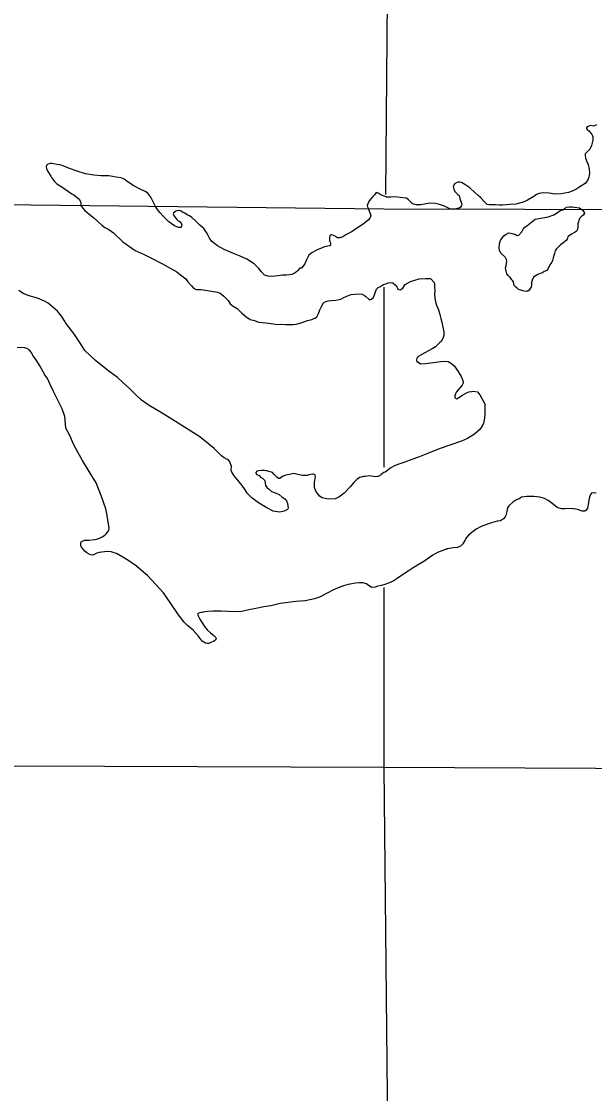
# Model space of a CAD drawing. Extents: x 369523 to 838377, y 495025 to 936819.
# Drawn here: x 503576 to 509009, y 825177 to 835346 of the extents above; entities that cross this region are included whole.
import ezdxf

# ---------------------------------------------------------------- set-up
doc = ezdxf.new("R2010")
doc.units = 0
for name, color, linetype in [('Level 10', 7, 'Continuous'), ('Level 22', 7, 'Continuous'), ('Level 6', 7, 'Continuous')]:
    doc.layers.add(name, color=color, linetype=linetype)

msp = doc.modelspace()

# ---------------------------------------------------------------- linework, layer by layer
at = {"layer": 'Level 10'}
for points in [[(509027, 834366), (508998, 834354), (508970, 834360), (508946, 834350), (508938, 834346), (508932, 834338), (508932, 834330), (508938, 834320), (508954, 834308), (508976, 834282), (508982, 834276), (508992, 834250), (508992, 834220), (508979, 834170), (508965, 834134), (508955, 834124), (508921, 834090), (508919, 834072), (508924, 834052), (508934, 834024), (508948, 833990), (508958, 833946), (508962, 833908), (508956, 833870), (508941, 833836), (508919, 833808), (508859, 833771), (508832, 833753), (508796, 833735), (508762, 833725), (508692, 833712), (508632, 833708), (508580, 833716), (508525, 833719), (508503, 833717), (508485, 833715), (508459, 833703), (508433, 833687), (508375, 833652), (508348, 833638), (508324, 833630), (508264, 833614), (508206, 833609), (508138, 833603), (508108, 833603), (508069, 833605), (508011, 833606), (507991, 833610), (507967, 833634), (507927, 833676), (507907, 833696), (507874, 833725), (507826, 833769), (507778, 833799), (507748, 833817), (507728, 833820), (507712, 833820), (507700, 833816), (507685, 833808), (507669, 833780), (507675, 833754), (507685, 833734), (507717, 833700), (507725, 833694), (507733, 833668), (507739, 833649), (507743, 833633), (507749, 833617), (507752, 833609), (507748, 833597), (507734, 833580), (507724, 833576), (507682, 833566), (507638, 833570), (507592, 833590), (507568, 833599)], [(509027, 834366), (508998, 834354), (508970, 834360), (508946, 834350), (508938, 834346), (508932, 834338), (508932, 834330), (508938, 834320), (508954, 834308), (508976, 834282), (508982, 834276), (508992, 834250), (508992, 834220), (508979, 834170), (508965, 834134), (508955, 834124), (508921, 834090), (508919, 834072), (508924, 834052), (508934, 834024), (508948, 833990), (508958, 833946), (508962, 833908), (508956, 833870), (508941, 833836), (508919, 833808), (508859, 833771), (508832, 833753), (508796, 833735), (508762, 833725), (508692, 833712), (508632, 833708), (508580, 833716), (508525, 833719), (508503, 833717), (508485, 833715), (508459, 833703), (508433, 833687), (508375, 833652), (508348, 833638), (508324, 833630), (508264, 833614), (508206, 833609), (508138, 833603), (508108, 833603), (508069, 833605), (508011, 833606), (507991, 833610), (507967, 833634), (507927, 833676), (507907, 833696), (507874, 833725), (507826, 833769), (507778, 833799), (507748, 833817), (507728, 833820), (507712, 833820), (507700, 833816), (507685, 833808), (507669, 833780), (507675, 833754), (507685, 833734), (507717, 833700), (507725, 833694), (507733, 833668), (507739, 833649), (507743, 833633), (507749, 833617), (507752, 833609), (507748, 833597), (507734, 833580), (507724, 833576), (507682, 833566), (507638, 833570), (507592, 833590), (507568, 833599)], [(505038, 833546), (505030, 833542), (505022, 833534), (505018, 833530), (505014, 833520), (505020, 833506), (505024, 833498), (505036, 833482), (505048, 833468), (505060, 833456), (505072, 833450), (505080, 833444), (505090, 833432), (505096, 833418), (505094, 833412), (505089, 833392), (505081, 833390), (505063, 833390), (505027, 833406), (504995, 833428), (504973, 833444), (504943, 833473), (504922, 833497), (504888, 833535), (504864, 833563), (504844, 833597), (504834, 833615), (504816, 833655), (504802, 833679), (504774, 833716), (504750, 833734), (504700, 833754), (504640, 833788), (504598, 833815), (504574, 833831), (504548, 833849), (504520, 833863), (504472, 833869), (504404, 833880), (504328, 833882), (504262, 833887), (504182, 833901), (504104, 833926), (504032, 833952), (503963, 833978), (503939, 833985), (503911, 833989), (503881, 833995), (503865, 833997), (503847, 833997), (503827, 833993), (503813, 833979), (503811, 833965), (503817, 833939), (503833, 833913), (503853, 833879), (503859, 833865), (503869, 833853), (503890, 833827), (503910, 833807), (503958, 833776), (504052, 833712), (504072, 833700), (504124, 833659), (504136, 833639), (504138, 833617), (504142, 833593), (504174, 833555), (504218, 833519), (504262, 833483), (504337, 833414), (504365, 833390), (504405, 833372), (504447, 833340), (504537, 833257), (504653, 833172), (504739, 833134), (504821, 833095), (504913, 833047), (504985, 833006), (505049, 832972), (505085, 832944), (505133, 832903), (505153, 832877), (505187, 832839), (505210, 832813), (505236, 832803), (505275, 832803), (505319, 832798), (505435, 832778), (505459, 832769), (505495, 832741), (505535, 832699), (505555, 832667), (505583, 832645), (505621, 832622), (505650, 832596), (505666, 832580), (505702, 832548), (505744, 832518), (505784, 832509)], [(505038, 833546), (505030, 833542), (505022, 833534), (505018, 833530), (505014, 833520), (505020, 833506), (505024, 833498), (505036, 833482), (505048, 833468), (505060, 833456), (505072, 833450), (505080, 833444), (505090, 833432), (505096, 833418), (505094, 833412), (505089, 833392), (505081, 833390), (505063, 833390), (505027, 833406), (504995, 833428), (504973, 833444), (504943, 833473), (504922, 833497), (504888, 833535), (504864, 833563), (504844, 833597), (504834, 833615), (504816, 833655), (504802, 833679), (504774, 833716), (504750, 833734), (504700, 833754), (504640, 833788), (504598, 833815), (504574, 833831), (504548, 833849), (504520, 833863), (504472, 833869), (504404, 833880), (504328, 833882), (504262, 833887), (504182, 833901), (504104, 833926), (504032, 833952), (503963, 833978), (503939, 833985), (503911, 833989), (503881, 833995), (503865, 833997), (503847, 833997), (503827, 833993), (503813, 833979), (503811, 833965), (503817, 833939), (503833, 833913), (503853, 833879), (503859, 833865), (503869, 833853), (503890, 833827), (503910, 833807), (503958, 833776), (504052, 833712), (504072, 833700), (504124, 833659), (504136, 833639), (504138, 833617), (504142, 833593), (504174, 833555), (504218, 833519), (504262, 833483), (504337, 833414), (504365, 833390), (504405, 833372), (504447, 833340), (504537, 833257), (504653, 833172), (504739, 833134), (504821, 833095), (504913, 833047), (504985, 833006), (505049, 832972), (505085, 832944), (505133, 832903), (505153, 832877), (505187, 832839), (505210, 832813), (505236, 832803), (505275, 832803), (505319, 832798), (505435, 832778), (505459, 832769), (505495, 832741), (505535, 832699), (505555, 832667), (505583, 832645), (505621, 832622), (505650, 832596), (505666, 832580), (505702, 832548), (505744, 832518), (505784, 832509)], [(507568, 833599), (507538, 833609), (507502, 833619), (507448, 833621), (507397, 833614), (507363, 833608), (507333, 833606), (507317, 833606), (507293, 833612), (507279, 833618), (507265, 833634), (507245, 833654), (507225, 833669), (507165, 833677), (507111, 833681), (507077, 833680), (507037, 833680), (507033, 833682), (506979, 833702), (506977, 833704), (506959, 833718), (506939, 833722), (506923, 833702), (506906, 833687), (506884, 833659), (506870, 833637), (506860, 833617), (506854, 833601), (506858, 833587), (506862, 833575), (506870, 833555), (506883, 833525), (506887, 833501), (506879, 833479), (506867, 833463), (506829, 833433), (506712, 833354), (506652, 833322), (506623, 833304), (506621, 833302), (506595, 833292), (506571, 833295), (506553, 833307), (506533, 833317), (506519, 833321), (506511, 833321), (506499, 833317), (506497, 833295), (506497, 833271), (506505, 833241), (506505, 833223), (506499, 833219), (506495, 833219), (506464, 833211), (506450, 833207), (506426, 833197), (506374, 833176), (506328, 833152), (506299, 833128), (506279, 833086), (506261, 833047), (506231, 833007), (506215, 833005), (506194, 832979), (506186, 832973), (506170, 832963), (506140, 832947), (506116, 832941), (506090, 832938), (506052, 832938), (506007, 832934), (505977, 832930), (505939, 832928), (505915, 832929), (505879, 832939), (505851, 832971), (505827, 833003), (505783, 833047), (505712, 833090), (505650, 833118), (505587, 833145), (505519, 833173), (505499, 833183), (505435, 833216), (505409, 833236), (505382, 833258), (505360, 833290), (505346, 833316), (505330, 833344), (505306, 833382), (505268, 833413), (505254, 833425), (505228, 833453), (505192, 833485), (505168, 833501), (505148, 833513), (505124, 833527), (505104, 833536), (505082, 833548), (505066, 833552), (505038, 833546)], [(507568, 833599), (507538, 833609), (507502, 833619), (507448, 833621), (507397, 833614), (507363, 833608), (507333, 833606), (507317, 833606), (507293, 833612), (507279, 833618), (507265, 833634), (507245, 833654), (507225, 833669), (507165, 833677), (507111, 833681), (507077, 833680), (507037, 833680), (507033, 833682), (506979, 833702), (506977, 833704), (506959, 833718), (506939, 833722), (506923, 833702), (506906, 833687), (506884, 833659), (506870, 833637), (506860, 833617), (506854, 833601), (506858, 833587), (506862, 833575), (506870, 833555), (506883, 833525), (506887, 833501), (506879, 833479), (506867, 833463), (506829, 833433), (506712, 833354), (506652, 833322), (506623, 833304), (506621, 833302), (506595, 833292), (506571, 833295), (506553, 833307), (506533, 833317), (506519, 833321), (506511, 833321), (506499, 833317), (506497, 833295), (506497, 833271), (506505, 833241), (506505, 833223), (506499, 833219), (506495, 833219), (506464, 833211), (506450, 833207), (506426, 833197), (506374, 833176), (506328, 833152), (506299, 833128), (506279, 833086), (506261, 833047), (506231, 833007), (506215, 833005), (506194, 832979), (506186, 832973), (506170, 832963), (506140, 832947), (506116, 832941), (506090, 832938), (506052, 832938), (506007, 832934), (505977, 832930), (505939, 832928), (505915, 832929), (505879, 832939), (505851, 832971), (505827, 833003), (505783, 833047), (505712, 833090), (505650, 833118), (505587, 833145), (505519, 833173), (505499, 833183), (505435, 833216), (505409, 833236), (505382, 833258), (505360, 833290), (505346, 833316), (505330, 833344), (505306, 833382), (505268, 833413), (505254, 833425), (505228, 833453), (505192, 833485), (505168, 833501), (505148, 833513), (505124, 833527), (505104, 833536), (505082, 833548), (505066, 833552), (505038, 833546)], [(508367, 833408), (508446, 833469), (508520, 833483), (508570, 833494), (508622, 833512), (508639, 833522), (508669, 833542), (508687, 833552), (508707, 833560), (508725, 833571), (508747, 833583), (508773, 833589), (508797, 833587), (508819, 833583), (508868, 833577), (508892, 833560), (508911, 833538), (508913, 833528), (508905, 833512), (508881, 833493), (508865, 833477), (508851, 833427), (508851, 833415), (508852, 833395), (508848, 833371), (508842, 833361), (508826, 833347), (508814, 833341), (508790, 833327), (508758, 833305), (508754, 833295), (508748, 833281), (508739, 833269), (508723, 833256), (508707, 833244), (508687, 833226), (508673, 833214), (508663, 833206), (508645, 833186), (508635, 833170), (508630, 833146), (508622, 833126), (508616, 833104), (508610, 833080), (508604, 833064), (508584, 833038), (508559, 832985)], [(508367, 833408), (508446, 833469), (508520, 833483), (508570, 833494), (508622, 833512), (508639, 833522), (508669, 833542), (508687, 833552), (508707, 833560), (508725, 833571), (508747, 833583), (508773, 833589), (508797, 833587), (508819, 833583), (508868, 833577), (508892, 833560), (508911, 833538), (508913, 833528), (508905, 833512), (508881, 833493), (508865, 833477), (508851, 833427), (508851, 833415), (508852, 833395), (508848, 833371), (508842, 833361), (508826, 833347), (508814, 833341), (508790, 833327), (508758, 833305), (508754, 833295), (508748, 833281), (508739, 833269), (508723, 833256), (508707, 833244), (508687, 833226), (508673, 833214), (508663, 833206), (508645, 833186), (508635, 833170), (508630, 833146), (508622, 833126), (508616, 833104), (508610, 833080), (508604, 833064), (508584, 833038), (508559, 832985)], [(508559, 832985), (508533, 832973), (508515, 832963), (508493, 832955), (508471, 832945), (508455, 832937), (508431, 832919), (508418, 832893), (508412, 832869), (508412, 832847), (508408, 832827), (508400, 832813), (508388, 832798), (508376, 832788), (508370, 832786), (508364, 832784), (508344, 832788), (508329, 832792), (508309, 832798), (508289, 832804), (508281, 832810), (508271, 832820), (508259, 832828), (508248, 832840), (508244, 832854), (508240, 832876), (508234, 832885), (508224, 832895), (508210, 832917), (508190, 832937), (508178, 832953), (508170, 832979), (508168, 832989), (508166, 833009), (508170, 833027), (508175, 833049), (508177, 833071), (508175, 833087), (508165, 833107), (508155, 833117), (508123, 833145), (508109, 833173), (508105, 833195), (508107, 833241), (508116, 833267), (508126, 833285), (508148, 833313), (508172, 833329), (508194, 833341), (508216, 833337), (508242, 833332), (508260, 833324), (508276, 833316), (508290, 833318), (508321, 833350), (508333, 833376), (508349, 833394), (508367, 833408)], [(508559, 832985), (508533, 832973), (508515, 832963), (508493, 832955), (508471, 832945), (508455, 832937), (508431, 832919), (508418, 832893), (508412, 832869), (508412, 832847), (508408, 832827), (508400, 832813), (508388, 832798), (508376, 832788), (508370, 832786), (508364, 832784), (508344, 832788), (508329, 832792), (508309, 832798), (508289, 832804), (508281, 832810), (508271, 832820), (508259, 832828), (508248, 832840), (508244, 832854), (508240, 832876), (508234, 832885), (508224, 832895), (508210, 832917), (508190, 832937), (508178, 832953), (508170, 832979), (508168, 832989), (508166, 833009), (508170, 833027), (508175, 833049), (508177, 833071), (508175, 833087), (508165, 833107), (508155, 833117), (508123, 833145), (508109, 833173), (508105, 833195), (508107, 833241), (508116, 833267), (508126, 833285), (508148, 833313), (508172, 833329), (508194, 833341), (508216, 833337), (508242, 833332), (508260, 833324), (508276, 833316), (508290, 833318), (508321, 833350), (508333, 833376), (508349, 833394), (508367, 833408)], [(505784, 832509), (505824, 832495), (505891, 832487), (505943, 832480), (506003, 832472), (506041, 832474), (506083, 832472), (506119, 832471), (506153, 832471), (506179, 832473), (506228, 832487), (506288, 832508), (506328, 832518), (506362, 832534), (506376, 832544), (506393, 832576), (506405, 832610), (506423, 832648), (506439, 832677), (506461, 832689), (506484, 832697), (506512, 832699), (506556, 832701), (506604, 832712), (506626, 832724), (506666, 832744), (506703, 832756), (506769, 832763), (506807, 832759), (506827, 832747), (506837, 832741), (506871, 832709), (506889, 832709), (506909, 832723), (506923, 832754), (506933, 832780), (506939, 832798), (506942, 832808), (506958, 832822), (506972, 832830), (506992, 832842), (507008, 832850), (507030, 832858), (507052, 832866), (507070, 832870), (507098, 832867), (507120, 832847), (507134, 832829), (507142, 832817), (507144, 832807), (507166, 832801), (507190, 832817), (507215, 832851), (507263, 832880), (507347, 832904), (507407, 832908), (507452, 832909), (507458, 832905), (507489, 832871), (507491, 832855), (507493, 832825), (507495, 832795), (507493, 832759), (507495, 832717), (507502, 832687), (507512, 832655), (507530, 832611), (507542, 832567), (507552, 832529), (507560, 832495), (507571, 832447), (507579, 832401), (507581, 832366), (507571, 832339), (507554, 832311), (507540, 832297), (507502, 832259), (507470, 832239), (507399, 832204), (507365, 832184), (507343, 832172), (507323, 832152), (507321, 832134), (507325, 832118), (507333, 832116), (507359, 832098), (507407, 832102), (507433, 832105), (507553, 832121), (507589, 832122), (507622, 832120), (507654, 832102), (507677, 832078), (507715, 832026), (507745, 831978), (507761, 831941), (507765, 831917), (507765, 831915), (507753, 831897), (507716, 831852), (507700, 831832)], [(505784, 832509), (505824, 832495), (505891, 832487), (505943, 832480), (506003, 832472), (506041, 832474), (506083, 832472), (506119, 832471), (506153, 832471), (506179, 832473), (506228, 832487), (506288, 832508), (506328, 832518), (506362, 832534), (506376, 832544), (506393, 832576), (506405, 832610), (506423, 832648), (506439, 832677), (506461, 832689), (506484, 832697), (506512, 832699), (506556, 832701), (506604, 832712), (506626, 832724), (506666, 832744), (506703, 832756), (506769, 832763), (506807, 832759), (506827, 832747), (506837, 832741), (506871, 832709), (506889, 832709), (506909, 832723), (506923, 832754), (506933, 832780), (506939, 832798), (506942, 832808), (506958, 832822), (506972, 832830), (506992, 832842), (507008, 832850), (507030, 832858), (507052, 832866), (507070, 832870), (507098, 832867), (507120, 832847), (507134, 832829), (507142, 832817), (507144, 832807), (507166, 832801), (507190, 832817), (507215, 832851), (507263, 832880), (507347, 832904), (507407, 832908), (507452, 832909), (507458, 832905), (507489, 832871), (507491, 832855), (507493, 832825), (507495, 832795), (507493, 832759), (507495, 832717), (507502, 832687), (507512, 832655), (507530, 832611), (507542, 832567), (507552, 832529), (507560, 832495), (507571, 832447), (507579, 832401), (507581, 832366), (507571, 832339), (507554, 832311), (507540, 832297), (507502, 832259), (507497, 832256)], [(506018, 830860), (506046, 830834), (506074, 830818), (506089, 830798), (506099, 830772), (506103, 830730), (506097, 830718), (506065, 830700), (506021, 830690), (505963, 830700), (505901, 830731), (505823, 830779), (505759, 830826), (505717, 830872), (505697, 830902), (505669, 830944), (505641, 830980), (505597, 831033), (505570, 831071), (505564, 831085), (505564, 831099), (505568, 831117), (505566, 831123), (505552, 831169), (505534, 831191), (505520, 831193), (505498, 831207), (505472, 831227), (505402, 831296), (505267, 831405), (505035, 831552), (504911, 831629), (504787, 831704), (504713, 831754), (504663, 831802), (504601, 831863), (504535, 831925), (504487, 831969), (504416, 832018), (504376, 832050), (504278, 832131), (504178, 832225), (504160, 832251), (504130, 832302), (504077, 832376), (504049, 832414), (503997, 832484), (503991, 832496), (503955, 832551), (503917, 832597), (503874, 832637), (503830, 832675), (503794, 832692), (503728, 832720), (503694, 832730), (503649, 832742), (503591, 832765), (503551, 832793)], [(504594, 830231), (504536, 830265), (504478, 830299), (504456, 830304), (504426, 830314), (504394, 830318), (504364, 830316), (504313, 830308), (504291, 830301), (504265, 830291), (504251, 830283), (504233, 830285), (504219, 830293), (504195, 830305), (504177, 830321), (504145, 830359), (504137, 830374), (504137, 830386), (504137, 830394), (504142, 830409), (504154, 830417), (504176, 830425), (504214, 830425), (504276, 830433), (504310, 830442), (504340, 830456), (504365, 830472), (504379, 830486), (504403, 830518), (504407, 830542), (504397, 830596), (504388, 830660), (504374, 830722), (504335, 830840), (504283, 830969), (504216, 831077), (504154, 831181), (504112, 831254), (504069, 831336), (504033, 831418), (503995, 831488), (503993, 831528), (503988, 831600), (503962, 831673), (503921, 831755), (503879, 831835), (503849, 831903), (503821, 831959), (503798, 831994), (503750, 832080), (503730, 832112), (503704, 832148), (503684, 832178), (503670, 832206), (503649, 832230), (503625, 832243), (503607, 832249), (503536, 832253)], [(507700, 831832), (507690, 831814), (507684, 831796), (507684, 831776), (507704, 831766), (507722, 831778), (507756, 831801), (507802, 831825), (507816, 831833), (507843, 831837), (507859, 831839), (507899, 831833), (507923, 831804), (507970, 831718), (507968, 831674), (507970, 831628), (507967, 831582), (507955, 831534), (507947, 831514), (507923, 831474), (507870, 831431), (507804, 831389), (507748, 831364), (507637, 831326), (507537, 831291), (507434, 831251), (507340, 831212), (507277, 831190), (507209, 831165), (507163, 831149), (507118, 831133), (507072, 831108), (507048, 831090), (507024, 831072), (507012, 831066), (506986, 831050), (506975, 831040), (506953, 831030), (506931, 831025), (506875, 831037), (506833, 831031), (506819, 831029), (506805, 831025), (506783, 831019), (506757, 831004), (506728, 830974), (506692, 830932), (506635, 830872), (506585, 830833), (506549, 830819), (506491, 830815), (506467, 830817), (506427, 830826), (506401, 830844), (506385, 830864), (506367, 830890), (506355, 830924), (506353, 830974), (506357, 830996), (506361, 831006), (506364, 831032), (506360, 831044), (506354, 831048), (506342, 831052), (506334, 831052), (506318, 831048), (506303, 831044), (506283, 831038), (506239, 831039), (506197, 831047), (506159, 831059), (506117, 831049), (506081, 831042), (506057, 831032), (506041, 831022), (506029, 831014), (506024, 831010), (506014, 831012), (505996, 831022), (505986, 831032), (505971, 831050), (505957, 831066), (505903, 831083), (505893, 831083), (505880, 831085), (505852, 831085), (505822, 831083), (505808, 831079), (505798, 831069), (505800, 831051), (505830, 831039), (505846, 831021), (505860, 831013), (505882, 830991), (505886, 830971), (505890, 830943), (505906, 830923), (505924, 830909), (505946, 830888), (505992, 830870), (506018, 830860)], [(509024, 830870), (509006, 830874), (508980, 830870), (508972, 830858), (508964, 830842), (508956, 830808), (508952, 830780), (508941, 830728), (508929, 830710), (508917, 830700), (508893, 830701), (508849, 830717), (508831, 830721), (508809, 830723), (508803, 830723), (508767, 830727), (508731, 830722), (508697, 830722), (508655, 830734), (508605, 830776), (508569, 830803), (508535, 830821), (508489, 830833), (508435, 830839), (508368, 830840), (508318, 830832), (508316, 830832), (508300, 830820), (508264, 830804), (508234, 830785), (508230, 830783)], [(508230, 830783), (508195, 830751), (508185, 830731), (508179, 830697), (508167, 830661), (508161, 830647), (508145, 830629), (508116, 830609), (508086, 830605), (508042, 830594), (507994, 830578), (507933, 830556), (507887, 830529), (507857, 830507), (507813, 830473), (507796, 830451), (507778, 830423), (507760, 830391), (507738, 830368), (507710, 830356), (507672, 830354), (507609, 830344), (507611, 830344), (507521, 830309), (507475, 830283), (507392, 830222), (507332, 830188), (507291, 830162), (507241, 830133), (507179, 830091), (507138, 830063), (507100, 830038), (507056, 830018), (507022, 830004), (506989, 829996), (506953, 829988), (506929, 829981), (506897, 829977), (506865, 829997), (506847, 830011), (506813, 830021), (506781, 830021), (506743, 830018), (506673, 830006), (506628, 829994), (506578, 829973), (506528, 829951), (506480, 829927), (506401, 829884), (506353, 829868), (506265, 829851), (506176, 829845), (506030, 829824), (505939, 829803), (505873, 829793), (505797, 829777), (505732, 829764), (505720, 829762), (505664, 829750), (505606, 829745), (505536, 829749), (505470, 829751), (505427, 829752), (505389, 829752), (505339, 829750), (505313, 829746), (505289, 829739), (505279, 829739), (505263, 829737), (505249, 829729), (505245, 829725), (505251, 829709), (505267, 829675), (505288, 829643), (505310, 829606), (505336, 829576), (505368, 829548), (505396, 829524), (505400, 829518), (505406, 829514), (505420, 829502), (505422, 829496), (505414, 829478), (505400, 829468), (505372, 829456), (505360, 829450), (505352, 829444), (505339, 829444), (505319, 829450), (505289, 829469), (505250, 829517), (505204, 829573), (505150, 829615), (505118, 829648), (505064, 829718), (504985, 829834), (504921, 829925), (504770, 830090), (504736, 830120), (504666, 830180), (504594, 830231)]]:
    msp.add_lwpolyline(points, dxfattribs=at)
at = {"layer": 'Level 22'}
for points in [[(507031, 833706), (507073, 838897), (507077, 844213), (507077, 848901)], [(507015, 831118), (507016, 832826)], [(507069, 822990), (507013, 828266), (507014, 829976)], [(512362, 828245), (507011, 828270), (501718, 828289), (498473, 828290)]]:
    msp.add_lwpolyline(points, dxfattribs=at)
at = {"layer": 'Level 6'}
for points in [[(528659, 833518), (528489, 833523), (523211, 833447), (517864, 833506), (512342, 833591), (512346, 833553), (507012, 833566), (501709, 833626), (496432, 833680), (496420, 838958), (496358, 844214), (496461, 849514), (496442, 851519)], [(528659, 833518), (528489, 833523), (523211, 833447), (517864, 833506), (512342, 833591), (512346, 833553), (507012, 833566), (501709, 833626), (496432, 833680), (496420, 838958), (496358, 844214), (496461, 849514), (496442, 851504)]]:
    msp.add_lwpolyline(points, dxfattribs=at)

doc.saveas('drawing.dxf')
